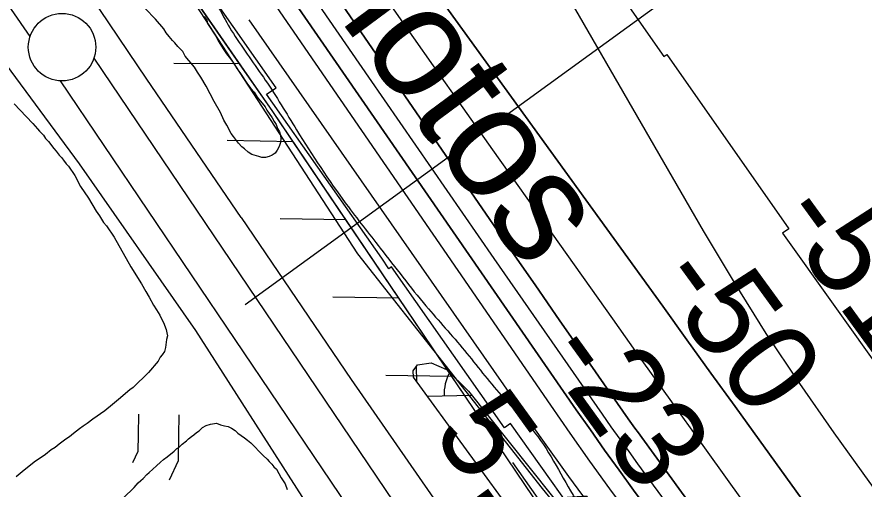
# Model space of a CAD drawing. Extents: x 3892998 to 3931244, y 278583 to 304547.
# Drawn here: x 3903286 to 3903914, y 299660 to 300010 of the extents above; entities that cross this region are included whole.
import ezdxf

# ---------------------------------------------------------------- set-up
doc = ezdxf.new("R2010")
doc.units = 0
for name, color, linetype in [('V-LEVE-TOET', 7, 'Continuous'), ('V-RIVR-EDGE', 7, 'Continuous'), ('V-RIVR-IDEN', 7, 'Continuous'), ('V-RIVR-RANG', 7, 'Continuous'), ('V-ROAD-CNTR', 7, 'Continuous'), ('V-RRAP-FSHR', 7, 'Continuous'), ('V-RRAP-RVMT', 7, 'Continuous'), ('V-SITE-VEGE', 7, 'Continuous'), ('V-SURV-LINE', 7, 'Continuous'), ('V-TOPO-DPTH', 7, 'Continuous'), ('V-TOPO-MAJR', 7, 'Continuous'), ('V-TOPO-MINR', 7, 'Continuous'), ('V-TOPO-WATR', 7, 'Continuous'), ('V-WETL-SWMP', 7, 'Continuous')]:
    doc.layers.add(name, color=color, linetype=linetype)

msp = doc.modelspace()

# ---------------------------------------------------------------- linework, layer by layer
at = {"layer": 'V-LEVE-TOET'}
for points in [[(3903452.38, 299861.72), (3903382.38, 299964.09), (3903263.29, 300140.45), (3903133.47, 300328.87), (3903011.06, 300506.23), (3902924.29, 300627.89), (3902825.08, 300772.08), (3902724.48, 300918.67), (3902644.68, 301031.66), (3902538.59, 301190.22), (3902437.41, 301330.64), (3902390.92, 301390.34), (3902362.49, 301423.12), (3902294.62, 301510.73)], [(3904185.91, 298551.55), (3904158.9, 298585.92), (3904094.91, 298678.22), (3904012.33, 298795.05), (3903911.03, 298928.35), (3903898.02, 298945.2), (3903891.54, 298955.28), (3903886.93, 298963.44), (3903877.73, 298981.65), (3903864.97, 299013.22), (3903832.82, 299095.27), (3903799.03, 299175.65), (3903786.64, 299201.52), (3903773.76, 299226.44), (3903752.97, 299260.99), (3903711.78, 299325.35), (3903644.63, 299427.19), (3903562.23, 299554.47), (3903497.42, 299654.85), (3903418.75, 299777.8), (3903332.49, 299901.35), (3903267, 299989.86), (3903188.27, 300109.48)], [(3903452.38, 299861.72), (3903533.95, 299741.58), (3903626.23, 299608.43), (3903723.1, 299466.18), (3903798.59, 299351.36), (3903858.65, 299251.06), (3903870.6, 299228.06), (3903879.29, 299207.96), (3903892.48, 299173.53), (3903903.74, 299137.24), (3903917.55, 299082.85), (3903924.21, 299055.19), (3903928.25, 299041.34), (3903933.25, 299028.43), (3903938.28, 299016.94), (3903944.72, 299004.48), (3903953.04, 298990.57), (3903964.64, 298974.22), (3904005.14, 298925.55), (3904070.78, 298846.54), (3904124.59, 298770.1), (3904171.62, 298713.72), (3904180.49, 298704.54)]]:
    msp.add_lwpolyline(points, dxfattribs=at)
at = {"layer": 'V-RIVR-EDGE'}
msp.add_spline([(3901800, 302280.75), (3901821.35, 302255.34), (3901852.83, 302218.35), (3901878.47, 302180.89), (3901907.49, 302131.77), (3901945.24, 302080.2), (3901978.64, 302034.47), (3902005.75, 302000.41), (3902060.94, 301932.77), (3902101.62, 301884.59), (3902148.1, 301829.11), (3902188.29, 301780.94), (3902273.02, 301676.32), (3902336.45, 301599.91), (3902373.23, 301550.29), (3902435.66, 301461.75), (3902481.16, 301400.45), (3902498.08, 301370.78), (3902573.59, 301268.61), (3902614.73, 301212.18), (3902639.89, 301174.72), (3902676.67, 301122.67), (3902702.33, 301090.07), (3902717.81, 301067.69), (3902729.44, 301058.92), (3902740.57, 301042.38), (3902748.78, 301020.99), (3902799.1, 300946.56), (3902823.28, 300904.74), (3902856.18, 300858.52), (3902877.48, 300828.85), (3902907.5, 300791.87), (3902952.98, 300723.76), (3902991.21, 300669.28), (3903039.12, 300603.11), (3903064.78, 300571.48), (3903083.18, 300547.64), (3903091.39, 300530.14), (3903107.84, 300506.3), (3903122.84, 300483.44), (3903163.5, 300427.49), (3903201.74, 300377.86), (3903235.14, 300335.05), (3903245.78, 300316.08), (3903281.58, 300261.11), (3903312.56, 300219.76), (3903345.46, 300170.63), (3903361.42, 300144.85), (3903395.3, 300097.17), (3903411.74, 300069.94), (3903428.65, 300032.02), (3903446.53, 299997.98), (3903470.24, 299963.44), (3903493.46, 299926.47), (3903530.23, 299871.51), (3903555.4, 299838.91), (3903589.29, 299796.09), (3903617.86, 299762.99), (3903644.98, 299729.9), (3903672.1, 299699.24), (3903702.08, 299649.63), (3903724.35, 299620.44), (3903758.25, 299583.45), (3903801.36, 299535.75), (3903821.21, 299511.9), (3903855.09, 299466.66), (3903910.27, 299394.65), (3903941.22, 299339.21), (3903956.21, 299315.86), (3903981.85, 299275.49), (3904009.44, 299236.08), (3904049.14, 299189.85), (3904076.74, 299156.27)], degree=3, dxfattribs=at)
at = {"layer": 'V-RIVR-RANG'}
msp.add_line((3903455.36, 299797.19), (3903908.54, 300126.17), dxfattribs=at)
at = {"layer": 'V-ROAD-CNTR'}
for points in [[(3903372.06, 299679.94), (3903375.98, 299688.32), (3903376.17, 299700.5), (3903376.41, 299715.89)], [(3903399.24, 299667.24), (3903405.88, 299681.43), (3903406.17, 299700.04), (3903406.4, 299715.43)]]:
    msp.add_lwpolyline(points, dxfattribs=at)
at = {"layer": 'V-RRAP-FSHR'}
for p, q in [((3903451.19, 299975.48), (3903402.36, 299975.73)), ((3903490.8, 299917.76), (3903441.97, 299918.57)), ((3903529.99, 299859.77), (3903481.17, 299860.58)), ((3903569.19, 299801.77), (3903520.37, 299802.58)), ((3903608.39, 299743.78), (3903559.56, 299744.58))]:
    msp.add_line(p, q, dxfattribs=at)
for points in [[(3901776.78, 302278.56), (3901906.88, 302116.34), (3902479.75, 301372.57), (3902924.96, 300714.26), (3903377.04, 300083.5), (3903538.58, 299834.63), (3903675.37, 299660.78)], [(3903761.88, 299516.66), (3903475.7, 299940.11), (3903167.4, 300385.16), (3902753.44, 300988.31), (3902667.63, 301100.75), (3902525.91, 301307.13), (3902249.99, 301675.97), (3901864.85, 302188.15), (3901794.32, 302278.16)], [(3903451.19, 299975.48), (3903411.33, 300033.02)], [(3903490.8, 299917.76), (3903475.7, 299940.11), (3903451.19, 299975.48)], [(3903529.99, 299859.77), (3903490.8, 299917.77)], [(3903569.19, 299801.77), (3903529.99, 299859.77)], [(3903608.39, 299743.78), (3903569.19, 299801.77)], [(3903616.25, 299732.14), (3903608.39, 299743.78)], [(3903675.37, 299660.78), (3903798.24, 299510.59), (3904059.77, 299150.43), (3904303.6, 298810.29), (3904598.47, 298381.98)]]:
    msp.add_lwpolyline(points, dxfattribs=at)
at = {"layer": 'V-RRAP-RVMT'}
for p, q in [((3903689.17, 300090.28), (3903765.65, 299981.02)), ((3903478.2, 299957.8), (3903394.9, 300076.77)), ((3903765.65, 299981.02), (3903767.76, 299982.47)), ((3903767.76, 299982.47), (3903858.23, 299853.27)), ((3903471.18, 299952.9), (3903478.2, 299957.8)), ((3903556.54, 299831.4), (3903471.18, 299952.9)), ((3903858.23, 299853.27), (3903853.38, 299849.92)), ((3903853.38, 299849.92), (3903930.69, 299741.61)), ((3903561.65, 299823.69), (3903556.54, 299831.4)), ((3903563.72, 299825.15), (3903561.65, 299823.69)), ((3903647.41, 299705.65), (3903563.72, 299825.15)), ((3903651.96, 299708.83), (3903647.41, 299705.65)), ((3903736.62, 299590.12), (3903651.96, 299708.83))]:
    msp.add_line(p, q, dxfattribs=at)
at = {"layer": 'V-SITE-VEGE'}
for points in [[(3903424.99, 300010.55), (3903426.79, 300007.93), (3903427.49, 300005.34), (3903433.61, 299996), (3903435.75, 299991.9), (3903438.99, 299986.68), (3903441.51, 299982.94), (3903444.4, 299979.2), (3903447.65, 299974.71), (3903449.08, 299972.1), (3903451.24, 299969.11), (3903457.01, 299960.53), (3903459.54, 299957.16), (3903462.08, 299954.53), (3903464.23, 299950.8), (3903470.02, 299943.69), (3903471.45, 299941.08), (3903475.42, 299935.47), (3903476.85, 299932.86), (3903478.29, 299930.62), (3903479.35, 299927.65), (3903480.78, 299925.04), (3903481.47, 299922.45), (3903481.8, 299920.22), (3903481.39, 299917.28), (3903480.59, 299914.34), (3903479.07, 299911.41), (3903477.56, 299909.22), (3903475.32, 299907.78), (3903473.08, 299906.71), (3903470.48, 299906.02), (3903467.53, 299906.07), (3903465.33, 299906.84), (3903460.19, 299908.4), (3903457.63, 299909.93), (3903454.72, 299912.56), (3903452.9, 299914.07), (3903450.36, 299916.7), (3903446.75, 299921.56), (3903444.94, 299923.8), (3903441.72, 299930.14), (3903439.57, 299933.86), (3903437.08, 299939.45), (3903432.42, 299947.65), (3903426.33, 299958.83), (3903422.38, 299965.54), (3903419.86, 299969.28), (3903417.71, 299973.01), (3903410.83, 299981.24), (3903409.04, 299984.6), (3903405.41, 299988.35), (3903403.24, 299990.98), (3903401.43, 299992.85), (3903398.9, 299995.85), (3903396.72, 299998.47), (3903394.93, 300001.46), (3903388.77, 300008.58), (3903381.15, 300016.46)], [(3903284.03, 299945.85), (3903293.13, 299936.43), (3903297.86, 299931.17), (3903301.5, 299927.4), (3903302.95, 299925.52), (3903305.87, 299922.51), (3903307.31, 299920.26), (3903309.5, 299918), (3903313.48, 299912.74), (3903315.3, 299910.86), (3903317.48, 299907.86), (3903319.3, 299905.98), (3903320.75, 299904.1), (3903322.56, 299901.47), (3903324.38, 299899.59), (3903329.08, 299892.84), (3903333.39, 299884.61), (3903339.17, 299875.99), (3903344.93, 299866.26), (3903347.47, 299862.88), (3903350.35, 299858.02), (3903352.53, 299855.39), (3903358.32, 299847.14), (3903370.54, 299825.07), (3903378.48, 299812.33), (3903381.72, 299806.72), (3903384.24, 299802.6), (3903387.48, 299796.62), (3903389.65, 299793.24), (3903392.17, 299789.13), (3903393.24, 299786.51), (3903394.67, 299783.9), (3903396.81, 299778.67), (3903397.14, 299776.07), (3903397.84, 299773.84), (3903397.05, 299771.26), (3903396.21, 299765.34), (3903395.42, 299762.39), (3903393.9, 299759.82), (3903392.39, 299757.99), (3903390.85, 299755.06), (3903383.67, 299746.66), (3903372.37, 299735.73), (3903369.74, 299733.92), (3903361.47, 299726.65)], [(3903361.47, 299726.65), (3903356.96, 299723.02), (3903351.32, 299718.3), (3903342.32, 299712.15), (3903338.19, 299708.89), (3903335.2, 299707.09), (3903332.56, 299704.91), (3903328.06, 299701.65), (3903325.06, 299699.1), (3903322.43, 299697.3), (3903317.55, 299693.67), (3903314.54, 299691.13), (3903311.55, 299689.33), (3903307.42, 299686.06), (3903299.04, 299680.37), (3903296.26, 299678.05), (3903293.91, 299676.29), (3903290.15, 299673.02), (3903285.64, 299669.38)], [(3903365.05, 299653.96), (3903372.96, 299661.61), (3903375.98, 299664.89), (3903377.87, 299666.71), (3903379.74, 299668.16), (3903382.39, 299671.08), (3903384.26, 299672.53), (3903389.54, 299677.63), (3903392.55, 299680.17), (3903394.81, 299682.36), (3903397.43, 299684.17), (3903402.69, 299688.53), (3903404.58, 299690.35), (3903406.45, 299691.43), (3903408.71, 299693.61), (3903411.72, 299696.15), (3903413.22, 299697.61), (3903415.48, 299699.42), (3903417.35, 299700.51), (3903419.23, 299702.33), (3903421.1, 299703.41), (3903423.74, 299705.96), (3903426.36, 299707.39), (3903429.71, 299708.45), (3903434.17, 299709.11), (3903437.12, 299707.95), (3903440.07, 299707.16), (3903442.65, 299706.75), (3903445.23, 299705.59), (3903447.79, 299703.69), (3903449.98, 299701.81), (3903454.74, 299698.39), (3903456.93, 299696.5), (3903459.49, 299694.6), (3903468.6, 299685.18), (3903471.52, 299682.54), (3903472.97, 299680.66), (3903475.16, 299678.77), (3903476.61, 299676.9), (3903478.43, 299675.01), (3903482.03, 299668.65), (3903484.92, 299664.16), (3903486.33, 299660.06)]]:
    msp.add_lwpolyline(points, dxfattribs=at)
at = {"layer": 'V-SURV-LINE'}
for points in [[(3903295.91, 299995.76), (3903116.52, 300255.3)], [(3903343.23, 299979.69), (3903666.95, 299500.32)], [(3903642.09, 299483.54), (3903318.36, 299962.91)]]:
    msp.add_lwpolyline(points, dxfattribs=at)
msp.add_circle((3903319.61, 299987.86), 25, dxfattribs=at)
at = {"layer": 'V-TOPO-DPTH'}
for points in [[(3904289.87, 299063.95), (3904219.81, 299162.76), (3904180, 299218.76), (3904140.11, 299274.69), (3904100.09, 299330.54), (3904059.99, 299386.32), (3903836.19, 299696.81), (3903818.34, 299721.57), (3903800.48, 299746.32), (3903782.6, 299771.06), (3903764.72, 299795.79), (3903410.73, 300285.12)], [(3904289.87, 299063.95), (3904219.81, 299162.76), (3904180, 299218.76), (3904140.11, 299274.69), (3904100.09, 299330.54), (3904059.99, 299386.32), (3903836.19, 299696.81), (3903818.34, 299721.57), (3903800.48, 299746.32), (3903782.6, 299771.06), (3903764.72, 299795.79), (3903410.73, 300285.12)], [(3903362.23, 300259.61), (3903633.35, 299864.88), (3903651.7, 299838.23), (3903670.09, 299811.61), (3903688.54, 299785.04), (3903707.04, 299758.5), (3903739.16, 299712.52), (3903741.64, 299708.99), (3903744.13, 299705.48), (3903746.65, 299701.99), (3903749.17, 299698.5), (3903778.74, 299658.01), (3903796.07, 299634.3), (3903813.41, 299610.59), (3903830.76, 299586.88), (3903848.12, 299563.19), (3904216.97, 299060.09), (3904233.32, 299037.7), (3904249.6, 299015.25), (3904265.78, 298992.74), (3904281.9, 298970.17)], [(3904281.9, 298970.17), (3904265.78, 298992.74), (3904249.6, 299015.25), (3904233.32, 299037.7), (3904216.97, 299060.09), (3903848.12, 299563.19), (3903830.76, 299586.88), (3903813.41, 299610.59), (3903796.07, 299634.3), (3903778.74, 299658.01), (3903749.17, 299698.5), (3903746.65, 299701.99), (3903744.13, 299705.48), (3903741.64, 299708.99), (3903739.16, 299712.52), (3903707.04, 299758.5), (3903688.54, 299785.04), (3903670.09, 299811.61), (3903651.7, 299838.23), (3903633.35, 299864.88), (3903362.23, 300259.61)], [(3903550.77, 300036.5), (3903594.59, 299974.03), (3903638.58, 299911.68), (3903682.68, 299849.41), (3903727.46, 299786.39), (3903749.3, 299755.72), (3903771.16, 299725.07), (3903793.09, 299694.47), (3903815.05, 299663.89), (3903948.66, 299478.2), (3904002.4, 299403.6), (3904056.19, 299329.03), (3904110.06, 299254.52), (3904163.99, 299180.05), (3904234.56, 299082.7), (3904253.21, 299056.91), (3904271.82, 299031.09), (3904290.36, 299005.22)], [(3903550.77, 300036.5), (3903594.59, 299974.03), (3903638.58, 299911.68), (3903682.68, 299849.41), (3903727.46, 299786.39), (3903749.3, 299755.72), (3903771.16, 299725.07), (3903793.09, 299694.47), (3903815.05, 299663.89), (3903948.66, 299478.2), (3904002.4, 299403.6), (3904056.19, 299329.03), (3904110.06, 299254.52), (3904163.99, 299180.05), (3904234.56, 299082.7), (3904253.21, 299056.91), (3904271.82, 299031.09), (3904290.36, 299005.22)], [(3904494.55, 298624.4), (3904246.12, 298976.12), (3904237.48, 298988.29), (3904228.79, 299000.42), (3904220.03, 299012.5), (3904211.23, 299024.55), (3904113.17, 299157.95), (3904055.28, 299236.66), (3903997.35, 299315.33), (3903939.37, 299393.97), (3903881.34, 299472.58), (3903743.18, 299659.62), (3903732.38, 299674.38), (3903721.68, 299689.21), (3903711.12, 299704.15), (3903700.65, 299719.14), (3903490.12, 300023.83)]]:
    msp.add_lwpolyline(points, dxfattribs=at)
at = {"layer": 'V-TOPO-MAJR'}
msp.add_lwpolyline([(3903571.36, 300238.66), (3903794.81, 299851.71), (3903817.66, 299813.47), (3903841.25, 299775.72), (3903865.97, 299738.69), (3903891.43, 299702.14), (3903917.51, 299666), (3903943.69, 299629.92), (3903969.99, 299593.94), (3903996.37, 299558.02), (3904302.27, 299143.15)], dxfattribs=at)
at = {"layer": 'V-TOPO-MINR'}
for points in [[(3903410.73, 300285.12), (3903764.72, 299795.79), (3903782.6, 299771.06), (3903800.48, 299746.32), (3903818.34, 299721.57), (3903836.19, 299696.81), (3904059.99, 299386.32), (3904100.09, 299330.54), (3904140.11, 299274.69), (3904180, 299218.76), (3904219.81, 299162.76), (3904289.87, 299063.95)], [(3903362.23, 300259.61), (3903633.35, 299864.88), (3903651.7, 299838.23), (3903670.09, 299811.61), (3903688.54, 299785.04), (3903707.04, 299758.5), (3903739.16, 299712.52), (3903741.64, 299708.99), (3903744.13, 299705.48), (3903746.65, 299701.99), (3903749.17, 299698.5), (3903778.74, 299658.01), (3903796.07, 299634.3), (3903813.41, 299610.59), (3903830.76, 299586.88), (3903848.12, 299563.19), (3904216.97, 299060.09), (3904233.32, 299037.7), (3904249.6, 299015.25), (3904265.78, 298992.74), (3904281.9, 298970.17)], [(3903332.73, 300229.75), (3903681.47, 299722.51), (3903695.91, 299701.76), (3903710.5, 299681.11), (3903725.31, 299660.62), (3903740.27, 299640.25), (3904011.77, 299274.59), (3904046.44, 299227.83), (3904081.06, 299181.03), (3904115.61, 299134.18), (3904150.12, 299087.3), (3904208.54, 299007.79), (3904213.78, 299000.62), (3904218.98, 298993.43), (3904224.14, 298986.21), (3904229.27, 298978.96), (3904571.08, 298493.02)], [(3903500.59, 300032.84), (3903546.8, 299965.56), (3903593.17, 299898.4), (3903639.65, 299831.31), (3903719.88, 299715.81), (3903726.36, 299706.56), (3903732.89, 299697.34), (3903739.5, 299688.17), (3903746.15, 299679.04), (3903820.65, 299577.62), (3903864.59, 299517.8), (3903908.53, 299457.98), (3903952.47, 299398.16), (3903996.41, 299338.34), (3904214.04, 299042.03), (3904226.56, 299024.89), (3904239.02, 299007.71), (3904251.39, 298990.47), (3904263.71, 298973.19), (3904417.84, 298755.75)], [(3903550.77, 300036.5), (3903594.59, 299974.03), (3903638.58, 299911.68), (3903682.68, 299849.41), (3903727.46, 299786.39), (3903749.3, 299755.72), (3903771.16, 299725.07), (3903793.09, 299694.47), (3903815.05, 299663.89), (3903948.66, 299478.2), (3904002.4, 299403.6), (3904056.19, 299329.03), (3904110.06, 299254.52), (3904163.99, 299180.05), (3904234.56, 299082.7), (3904253.21, 299056.91), (3904271.82, 299031.09), (3904290.36, 299005.22)], [(3903490.12, 300023.83), (3903700.65, 299719.14), (3903711.12, 299704.15), (3903721.68, 299689.21), (3903732.38, 299674.38), (3903743.18, 299659.62), (3903881.34, 299472.58), (3903939.37, 299393.97), (3903997.35, 299315.33), (3904055.28, 299236.66), (3904113.17, 299157.95), (3904211.23, 299024.55), (3904220.03, 299012.5), (3904228.79, 299000.42), (3904237.48, 298988.29), (3904246.12, 298976.12), (3904494.55, 298624.4)], [(3903653.29, 299680.06), (3903662.74, 299666.71), (3903667.49, 299660.05), (3903672.27, 299653.42), (3903677.1, 299646.82), (3903681.97, 299640.25), (3903699, 299617.44), (3903708.44, 299603.87), (3903717.26, 299589.92), (3903725.13, 299575.42), (3903732.37, 299560.55), (3903745.9, 299530.25)]]:
    msp.add_lwpolyline(points, dxfattribs=at)
at = {"layer": 'V-TOPO-WATR'}
msp.add_lwpolyline([(3903457.93, 300008.17), (3903654.18, 299726.88), (3903674.4, 299698.25), (3903694.85, 299669.78), (3903715.63, 299641.55), (3903736.63, 299613.49), (3904135.48, 299086.92), (3904147.98, 299070.34), (3904160.45, 299053.72), (3904172.84, 299037.06), (3904185.19, 299020.35), (3904206.02, 298992.06), (3904207.9, 298989.47), (3904209.77, 298986.87), (3904211.61, 298984.25), (3904213.44, 298981.61), (3904268.23, 298901.62), (3904297.1, 298858.77)], dxfattribs=at)
at = {"layer": 'V-WETL-SWMP'}
for p, q in [((3903582.56, 299739.63), (3903582.36, 299751.4)), ((3903590.13, 299729.27), (3903623.22, 299729.84))]:
    msp.add_line(p, q, dxfattribs=at)
msp.add_lwpolyline([(3903932.07, 299209.53), (3903863.69, 299336.24), (3903818.33, 299404.95), (3903744.12, 299514.4), (3903658.65, 299635.49), (3903579.98, 299743.16), (3903579.69, 299747.97), (3903583.09, 299752.34), (3903593.09, 299754.02), (3903604.45, 299749.03), (3903620.79, 299732.87), (3903712.27, 299618.33), (3903817.11, 299485.84), (3903904.81, 299365.82), (3903970.6, 299260.95)], dxfattribs=at)
msp.add_arc((3903637.97, 299730.57), 35.25, 152.55641, 181.76354, dxfattribs=at)

# ---------------------------------------------------------------- texts
at = {"layer": 'V-RIVR-IDEN'}
msp.add_text('Photos', height=83, rotation=306.5374, dxfattribs=at).set_placement((3903458.43, 300098.29))
at = {"layer": 'V-RIVR-RANG'}
for s, rotation, p in [('-51', 306.06928, (3903846.8, 299861.87)), ('-50', 306.06928, (3903757.13, 299815.14)), ('-23', 305.78833, (3903674.38, 299759.61)), ('5.4', 305.78833, (3903592.94, 299701.57))]:
    msp.add_text(s, height=67, rotation=rotation, dxfattribs=at).set_placement(p)

doc.saveas('drawing.dxf')
